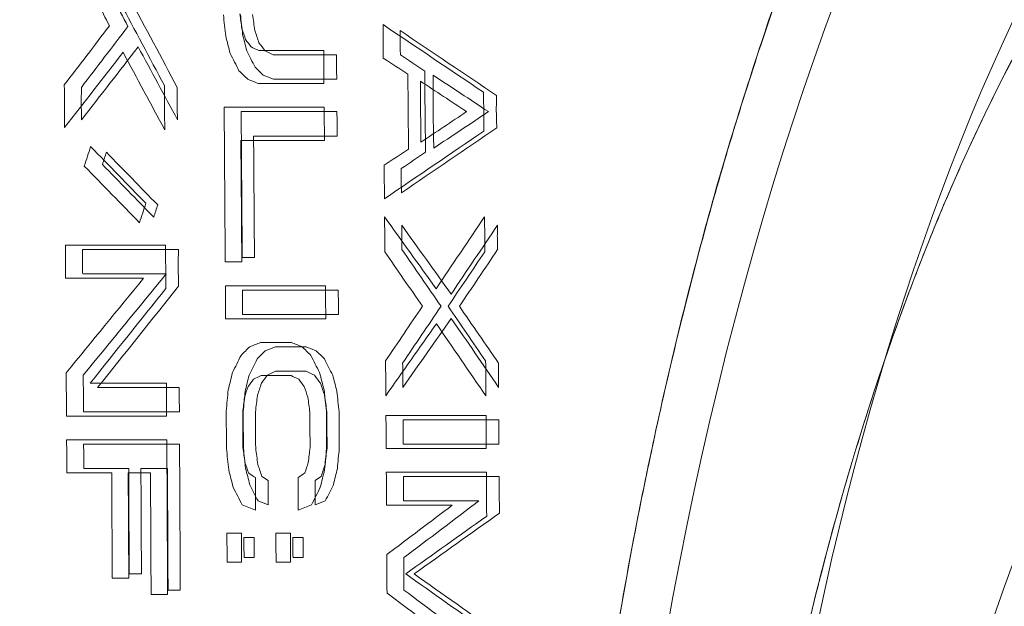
# Model space of a CAD drawing. Header units: millimetres. Extents: x -10 to 594, y 0 to 420.
# Tile 401 of 656: x 203.805 to 204.19, y 281.362 to 281.592. Entities that reach past the tile are written whole.
import ezdxf

# ---------------------------------------------------------------- set-up
doc = ezdxf.new("R2010")
doc.units = ezdxf.units.MM
doc.layers.add('1', color=7, linetype='Continuous', true_color=0xffffff)

msp = doc.modelspace()

# ---------------------------------------------------------------- linework, layer by layer
at = {"layer": '1', "color": 155, "linetype": 'Continuous', "lineweight": 18}
for centre, major_axis, start_param, end_param in [((204.44604, 281.01625), (0, 0.91829), 0, 3.141593), ((204.44604, 281.01625), (0, 0.8001), 0, 3.141593), ((204.41632, 281.01625), (0, -0.53562), 3.141593, 6.283185)]:
    msp.add_ellipse(centre, major_axis=major_axis, ratio=0.45399, start_param=start_param, end_param=end_param, dxfattribs=at)
at = {"layer": '1', "color": 155, "linetype": 'Continuous', "lineweight": 13}
msp.add_ellipse((204.39399, 281.01625), major_axis=(0, -0.57142), ratio=0.45399, start_param=3.141593, end_param=6.283185, dxfattribs=at)
at = {"layer": '1', "color": 155, "linetype": 'Continuous', "lineweight": 18}
for points, degree, knots in [([(203.87674, 278.47357), (203.79781, 278.47341), (203.64099, 278.50646), (203.34149, 278.70034), (203.01215, 279.17146), (202.74375, 280.01789), (202.64785, 281.01625), (202.74375, 282.01461), (203.01215, 282.86104), (203.34149, 283.33215), (203.64099, 283.52603), (203.79781, 283.55909), (203.87674, 283.55892)], 3, [0, 0, 0, 0, 0.0625, 0.125, 0.25, 0.375, 0.5, 0.625, 0.75, 0.875, 0.9375, 1, 1, 1, 1]), ([(203.87674, 283.55892), (203.79781, 283.55909), (203.64099, 283.52603), (203.34149, 283.33215), (203.01215, 282.86104), (202.74375, 282.01461), (202.64785, 281.01625), (202.74375, 280.01789), (203.01215, 279.17146), (203.34149, 278.70034), (203.64099, 278.50646), (203.79781, 278.47341), (203.87674, 278.47357)], 3, [0, 0, 0, 0, 0.0625, 0.125, 0.25, 0.375, 0.5, 0.625, 0.75, 0.875, 0.9375, 1, 1, 1, 1]), ([(203.89065, 278.4889), (203.81225, 278.48873), (203.6565, 278.52159), (203.35905, 278.7143), (203.032, 279.18258), (202.76552, 280.0239), (202.67033, 281.01625), (202.76552, 282.00859), (203.032, 282.84992), (203.35905, 283.31819), (203.6565, 283.51091), (203.81225, 283.54376), (203.89065, 283.54359)], 3, [0, 0, 0, 0, 0.0625, 0.125, 0.25, 0.375, 0.5, 0.625, 0.75, 0.875, 0.9375, 1, 1, 1, 1]), ([(203.89065, 283.54359), (203.81225, 283.54376), (203.6565, 283.51091), (203.35905, 283.31819), (203.032, 282.84992), (202.76552, 282.00859), (202.67033, 281.01625), (202.76552, 280.0239), (203.032, 279.18258), (203.35905, 278.7143), (203.6565, 278.52159), (203.81225, 278.48873), (203.89065, 278.4889)], 3, [0, 0, 0, 0, 0.0625, 0.125, 0.25, 0.375, 0.5, 0.625, 0.75, 0.875, 0.9375, 1, 1, 1, 1]), ([(203.9277, 283.34978), (203.85515, 283.34994), (203.71099, 283.3196), (203.43567, 283.14166), (203.13328, 282.7093), (202.88785, 281.93249), (202.80052, 281.01625), (202.88785, 280.1), (203.13328, 279.32319), (203.43567, 278.89083), (203.71099, 278.71289), (203.85515, 278.68255), (203.9277, 278.68271)], 3, [0, 0, 0, 0, 0.0625, 0.125, 0.25, 0.375, 0.5, 0.625, 0.75, 0.875, 0.9375, 1, 1, 1, 1]), ([(203.9277, 278.68271), (203.85515, 278.68255), (203.71099, 278.71289), (203.43567, 278.89083), (203.13328, 279.32319), (202.88785, 280.1), (202.80052, 281.01625), (202.88785, 281.93249), (203.13328, 282.7093), (203.43567, 283.14166), (203.71099, 283.3196), (203.85515, 283.34994), (203.9277, 283.34978)], 3, [0, 0, 0, 0, 0.0625, 0.125, 0.25, 0.375, 0.5, 0.625, 0.75, 0.875, 0.9375, 1, 1, 1, 1]), ([(204.40352, 278.79375), (204.33394, 278.7936), (204.19588, 278.82249), (203.93276, 278.99196), (203.64432, 279.40375), (203.41025, 280.1436), (203.32698, 281.01625), (203.41025, 281.88889), (203.64432, 282.62874), (203.93276, 283.04053), (204.19588, 283.21), (204.33394, 283.23889), (204.40352, 283.23875)], 3, [0, 0, 0, 0, 0.0625, 0.125, 0.25, 0.375, 0.5, 0.625, 0.75, 0.875, 0.9375, 1, 1, 1, 1]), ([(204.40352, 283.23875), (204.40271, 283.23875), (204.40107, 283.23875), (204.39862, 283.23873), (204.39617, 283.23871), (204.39372, 283.23867), (204.39127, 283.23862), (204.38882, 283.23856), (204.38637, 283.23849), (204.38392, 283.23841), (204.38148, 283.23831), (204.37903, 283.2382), (204.37658, 283.23808), (204.37414, 283.23795), (204.37169, 283.23781), (204.36925, 283.23765), (204.36681, 283.23748), (204.36437, 283.2373), (204.36193, 283.23711), (204.35949, 283.23691), (204.35705, 283.23669), (204.35461, 283.23646), (204.35217, 283.23622), (204.34973, 283.23597), (204.34729, 283.23571), (204.34486, 283.23543), (204.34242, 283.23515), (204.33999, 283.23485), (204.33755, 283.23453), (204.33512, 283.23421), (204.33269, 283.23388), (204.33026, 283.23353), (204.32782, 283.23317), (204.32539, 283.2328), (204.32296, 283.23242), (204.32053, 283.23202), (204.31811, 283.23161), (204.31568, 283.2312), (204.31325, 283.23076), (204.31082, 283.23032), (204.3084, 283.22987), (204.30597, 283.2294), (204.30355, 283.22892), (204.30113, 283.22843), (204.2987, 283.22793), (204.29628, 283.22741), (204.29386, 283.22689), (204.29144, 283.22635), (204.28902, 283.2258), (204.2866, 283.22524), (204.28418, 283.22466), (204.28176, 283.22408), (204.27934, 283.22348), (204.27692, 283.22287), (204.27451, 283.22225), (204.27209, 283.22161), (204.26968, 283.22097), (204.26726, 283.22031), (204.26485, 283.21964), (204.26243, 283.21896), (204.26002, 283.21827), (204.25761, 283.21756), (204.2552, 283.21684), (204.25279, 283.21611), (204.25038, 283.21537), (204.24797, 283.21462), (204.24556, 283.21385), (204.24315, 283.21308), (204.24074, 283.21229), (204.23834, 283.21149), (204.23593, 283.21067), (204.23352, 283.20985), (204.23112, 283.20901), (204.22871, 283.20816), (204.22631, 283.2073), (204.22391, 283.20643), (204.2215, 283.20555), (204.2191, 283.20465), (204.2167, 283.20374), (204.2143, 283.20282), (204.2119, 283.20189), (204.2095, 283.20094), (204.2071, 283.19999), (204.2047, 283.19902), (204.2023, 283.19804), (204.1999, 283.19705), (204.18479, 283.19072), (204.15713, 283.17787), (204.1173, 283.15582), (204.07802, 283.13051), (204.03929, 283.10193), (203.99797, 283.06746), (203.95432, 283.02621), (203.90866, 282.97716), (203.86414, 282.9233), (203.82084, 282.86476), (203.77892, 282.80184), (203.73854, 282.73473), (203.69979, 282.66355), (203.6627, 282.5884), (203.62734, 282.50947), (203.59381, 282.42691), (203.56215, 282.34083), (203.52913, 282.2415), (203.49572, 282.1281), (203.46318, 281.99979), (203.43707, 281.87842), (203.41636, 281.76547), (203.40009, 281.66198), (203.38623, 281.55674), (203.37481, 281.44998), (203.36586, 281.34218), (203.35944, 281.23381), (203.35559, 281.12513), (203.35431, 281.01625), (203.35559, 280.90737), (203.35944, 280.79869), (203.36586, 280.69032), (203.37481, 280.58252), (203.38623, 280.47576), (203.40009, 280.37052), (203.41635, 280.26703), (203.435, 280.16536), (203.45597, 280.06574), (203.47923, 279.96839), (203.50473, 279.87344), (203.53242, 279.78108), (203.56215, 279.69166), (203.5938, 279.60559), (203.62734, 279.52303), (203.66269, 279.44409), (203.69978, 279.36894), (203.73854, 279.29777), (203.77891, 279.23066), (203.82084, 279.16773), (203.86414, 279.1092), (203.90865, 279.05534), (203.95432, 279.00629), (204.00109, 278.96208), (204.04887, 278.92281), (204.09755, 278.8886), (204.14711, 278.8595), (204.18209, 278.84287), (204.20193, 278.8346), (204.20637, 278.83279), (204.2108, 278.83103), (204.21523, 278.8293), (204.21967, 278.82762), (204.22411, 278.82598), (204.22855, 278.82438), (204.233, 278.82282), (204.23744, 278.8213), (204.24189, 278.81982), (204.24634, 278.81838), (204.25079, 278.81698), (204.25525, 278.81563), (204.2597, 278.81431), (204.26416, 278.81304), (204.26862, 278.8118), (204.27309, 278.81061), (204.27755, 278.80946), (204.28202, 278.80834), (204.28649, 278.80727), (204.29096, 278.80624), (204.29543, 278.80525), (204.29991, 278.8043), (204.30439, 278.8034), (204.30887, 278.80253), (204.31335, 278.8017), (204.31784, 278.80092), (204.32233, 278.80017), (204.32682, 278.79947), (204.33131, 278.79881), (204.33581, 278.79818), (204.3403, 278.7976), (204.3448, 278.79706), (204.34931, 278.79656), (204.35381, 278.7961), (204.35832, 278.79568), (204.36283, 278.7953), (204.36734, 278.79497), (204.37185, 278.79467), (204.37637, 278.79442), (204.38089, 278.7942), (204.38541, 278.79403), (204.38994, 278.79389), (204.39446, 278.7938), (204.39899, 278.79375), (204.40201, 278.79375), (204.40352, 278.79375)], 3, [0, 0, 0, 0, 0.000746, 0.001492, 0.002237, 0.002983, 0.003728, 0.004473, 0.005218, 0.005962, 0.006707, 0.007451, 0.008195, 0.008939, 0.009683, 0.010427, 0.01117, 0.011913, 0.012657, 0.0134, 0.014143, 0.014885, 0.015628, 0.016371, 0.017113, 0.017855, 0.018598, 0.01934, 0.020082, 0.020824, 0.021566, 0.022307, 0.023049, 0.023791, 0.024532, 0.025274, 0.026015, 0.026757, 0.027498, 0.028239, 0.02898, 0.029722, 0.030463, 0.031204, 0.031945, 0.032686, 0.033427, 0.034168, 0.034909, 0.03565, 0.036391, 0.037132, 0.037874, 0.038615, 0.039356, 0.040097, 0.040838, 0.041579, 0.04232, 0.043062, 0.043803, 0.044545, 0.045286, 0.046027, 0.046769, 0.047511, 0.048252, 0.048994, 0.049736, 0.050478, 0.05122, 0.051962, 0.052705, 0.053447, 0.054189, 0.054932, 0.055675, 0.056418, 0.057161, 0.057904, 0.058647, 0.05939, 0.060134, 0.060878, 0.061621, 0.062365, 0.06311, 0.075698, 0.088229, 0.100725, 0.113207, 0.125697, 0.14129, 0.156857, 0.172441, 0.188081, 0.20372, 0.219302, 0.234867, 0.250452, 0.266047, 0.281627, 0.297231, 0.312895, 0.333766, 0.354549, 0.375329, 0.390906, 0.406468, 0.422052, 0.437697, 0.453344, 0.468917, 0.484456, 0.499999, 0.515541, 0.531079, 0.546652, 0.5623, 0.577944, 0.593528, 0.60909, 0.624668, 0.640257, 0.655835, 0.67144, 0.687107, 0.70277, 0.718373, 0.733954, 0.74955, 0.765134, 0.780698, 0.796281, 0.811921, 0.82756, 0.843143, 0.858711, 0.874306, 0.889914, 0.905519, 0.921164, 0.93689, 0.938265, 0.93964, 0.941013, 0.942387, 0.94376, 0.945132, 0.946504, 0.947876, 0.949247, 0.950618, 0.951989, 0.953359, 0.954729, 0.956099, 0.957469, 0.958839, 0.960208, 0.961578, 0.962947, 0.964317, 0.965686, 0.967055, 0.968425, 0.969794, 0.971164, 0.972534, 0.973903, 0.975274, 0.976644, 0.978014, 0.979385, 0.980756, 0.982128, 0.9835, 0.984872, 0.986244, 0.987618, 0.988991, 0.990365, 0.99174, 0.993115, 0.994491, 0.995867, 0.997244, 0.998622, 1, 1, 1, 1]), ([(204.81461, 281.52539), (204.81239, 281.53322), (204.81011, 281.54097), (204.79987, 281.57473), (204.79138, 281.59995), (204.77331, 281.64843), (204.76374, 281.67169), (204.74361, 281.71604), (204.73304, 281.73713), (204.71103, 281.77692), (204.69958, 281.79562), (204.67591, 281.83047), (204.66368, 281.84661), (204.63857, 281.87618), (204.62568, 281.8896), (204.59938, 281.9136), (204.58595, 281.92418), (204.55871, 281.94239), (204.54488, 281.95002), (204.51695, 281.96225), (204.50285, 281.96686), (204.47451, 281.97301), (204.46028, 281.97455), (204.4318, 281.97455), (204.41756, 281.97301), (204.38923, 281.96686), (204.37513, 281.96225), (204.3472, 281.95002), (204.33337, 281.94239), (204.30612, 281.92418), (204.2927, 281.9136), (204.26639, 281.8896), (204.25351, 281.87618), (204.2284, 281.84661), (204.21617, 281.83047), (204.19249, 281.79562), (204.18104, 281.77692), (204.15903, 281.73713), (204.14847, 281.71604), (204.12834, 281.67169), (204.11876, 281.64843), (204.1007, 281.59995), (204.09221, 281.57473), (204.07639, 281.52258), (204.06906, 281.49564), (204.05564, 281.44033), (204.04954, 281.41195), (204.03865, 281.354), (204.03384, 281.32444), (204.02558, 281.26442), (204.02211, 281.23396), (204.01656, 281.17244), (204.01447, 281.14139), (204.01168, 281.07897), (204.01098, 281.04761), (204.01098, 281.01625)], 3, [0, 0, 0, 0, 0.0112, 0.0112, 0.049231, 0.049231, 0.087262, 0.087262, 0.125292, 0.125292, 0.163323, 0.163323, 0.201354, 0.201354, 0.239385, 0.239385, 0.277415, 0.277415, 0.315446, 0.315446, 0.353477, 0.353477, 0.391508, 0.391508, 0.429538, 0.429538, 0.467569, 0.467569, 0.5056, 0.5056, 0.543631, 0.543631, 0.581662, 0.581662, 0.619692, 0.619692, 0.657723, 0.657723, 0.695754, 0.695754, 0.733785, 0.733785, 0.771815, 0.771815, 0.809846, 0.809846, 0.847877, 0.847877, 0.885908, 0.885908, 0.923938, 0.923938, 0.961969, 0.961969, 1, 1, 1, 1]), ([(204.44382, 280.25425), (204.44332, 280.25424), (204.4423, 280.25422), (204.44078, 280.25421), (204.43927, 280.25421), (204.43775, 280.25422), (204.43623, 280.25425), (204.43472, 280.2543), (204.4332, 280.25435), (204.43169, 280.25442), (204.43018, 280.2545), (204.42867, 280.25459), (204.42716, 280.2547), (204.42565, 280.25482), (204.42414, 280.25496), (204.42263, 280.25511), (204.42112, 280.25527), (204.41962, 280.25544), (204.41811, 280.25563), (204.41661, 280.25583), (204.4151, 280.25604), (204.4136, 280.25627), (204.4121, 280.25651), (204.4106, 280.25676), (204.4091, 280.25703), (204.4076, 280.25731), (204.4061, 280.2576), (204.40461, 280.25791), (204.40311, 280.25823), (204.40161, 280.25856), (204.40012, 280.25891), (204.39862, 280.25927), (204.39713, 280.25964), (204.39564, 280.26002), (204.39415, 280.26042), (204.39266, 280.26084), (204.39117, 280.26126), (204.38968, 280.2617), (204.38819, 280.26215), (204.38671, 280.26262), (204.38522, 280.2631), (204.38374, 280.26359), (204.38225, 280.26409), (204.38077, 280.26461), (204.37929, 280.26514), (204.3778, 280.26569), (204.37632, 280.26624), (204.37484, 280.26682), (204.37337, 280.2674), (204.37189, 280.268), (204.37041, 280.26861), (204.36893, 280.26923), (204.36746, 280.26987), (204.36598, 280.27052), (204.36451, 280.27118), (204.36304, 280.27186), (204.36157, 280.27255), (204.36009, 280.27326), (204.35862, 280.27397), (204.35715, 280.2747), (204.35569, 280.27545), (204.35422, 280.2762), (204.35275, 280.27697), (204.35129, 280.27775), (204.34982, 280.27855), (204.34836, 280.27936), (204.34689, 280.28018), (204.34543, 280.28102), (204.34397, 280.28187), (204.34251, 280.28273), (204.34105, 280.2836), (204.33959, 280.28449), (204.33813, 280.2854), (204.33667, 280.28631), (204.33521, 280.28724), (204.33376, 280.28818), (204.3323, 280.28914), (204.33085, 280.2901), (204.3294, 280.29109), (204.32794, 280.29208), (204.32649, 280.29309), (204.32504, 280.29411), (204.32359, 280.29514), (204.32214, 280.29619), (204.32069, 280.29725), (204.31925, 280.29833), (204.3178, 280.29941), (204.31635, 280.30051), (204.31491, 280.30163), (204.31346, 280.30276), (204.31202, 280.3039), (204.31058, 280.30505), (204.30914, 280.30622), (204.3077, 280.3074), (204.30626, 280.30859), (204.30482, 280.3098), (204.30338, 280.31101), (204.29597, 280.31736), (204.28283, 280.32957), (204.26438, 280.34928), (204.24663, 280.37096), (204.22956, 280.39459), (204.21318, 280.42018), (204.19747, 280.44772), (204.18532, 280.47159), (204.17632, 280.49072), (204.17021, 280.50439), (204.16426, 280.51837), (204.15849, 280.53265), (204.15288, 280.54724), (204.14743, 280.56214), (204.14216, 280.57735), (204.13423, 280.60141), (204.1242, 280.63498), (204.11291, 280.67899), (204.10305, 280.7244), (204.09463, 280.77105), (204.0877, 280.81882), (204.08227, 280.86749), (204.07836, 280.91679), (204.07601, 280.96644), (204.07523, 281.01624), (204.07601, 281.06604), (204.07836, 281.1157), (204.08227, 281.165), (204.0877, 281.21367), (204.09463, 281.26143), (204.10305, 281.30808), (204.11291, 281.35349), (204.1242, 281.3975), (204.13582, 281.4364), (204.14733, 281.47046), (204.1584, 281.49998), (204.17013, 281.52827), (204.18061, 281.55112), (204.1895, 281.56909), (204.19657, 281.58266), (204.20378, 281.5958), (204.21114, 281.60851), (204.21865, 281.6208), (204.2263, 281.63267), (204.23411, 281.64411), (204.24207, 281.65512), (204.25017, 281.66571), (204.25842, 281.67588), (204.26683, 281.68562), (204.27538, 281.69494), (204.28409, 281.70383), (204.29294, 281.7123), (204.29979, 281.71841), (204.30454, 281.72247), (204.30715, 281.72465), (204.30976, 281.72679), (204.31237, 281.72888), (204.31499, 281.73093), (204.31761, 281.73294), (204.32023, 281.7349), (204.32285, 281.73682), (204.32548, 281.7387), (204.3281, 281.74053), (204.33074, 281.74232), (204.33337, 281.74406), (204.33601, 281.74577), (204.33865, 281.74742), (204.34129, 281.74904), (204.34394, 281.75061), (204.34658, 281.75214), (204.34924, 281.75363), (204.35189, 281.75507), (204.35455, 281.75647), (204.35721, 281.75782), (204.35987, 281.75913), (204.36253, 281.7604), (204.3652, 281.76163), (204.36787, 281.76281), (204.37055, 281.76395), (204.37322, 281.76504), (204.3759, 281.76609), (204.37858, 281.7671), (204.38127, 281.76806), (204.38396, 281.76898), (204.38665, 281.76986), (204.38934, 281.77069), (204.39204, 281.77149), (204.39474, 281.77223), (204.39744, 281.77294), (204.40014, 281.7736), (204.40285, 281.77421), (204.40556, 281.77479), (204.40828, 281.77532), (204.41099, 281.7758), (204.41371, 281.77625), (204.41644, 281.77665), (204.41916, 281.777), (204.42189, 281.77731), (204.42462, 281.77758), (204.42736, 281.77781), (204.43009, 281.77799), (204.43283, 281.77813), (204.43558, 281.77823), (204.43832, 281.77828), (204.44107, 281.77829), (204.44291, 281.77826), (204.44382, 281.77825)], 3, [0, 0, 0, 0, 0.001328, 0.002656, 0.003983, 0.005309, 0.006634, 0.007958, 0.009282, 0.010606, 0.011928, 0.01325, 0.014572, 0.015893, 0.017213, 0.018533, 0.019852, 0.021171, 0.022489, 0.023807, 0.025125, 0.026442, 0.027759, 0.029075, 0.030392, 0.031707, 0.033023, 0.034339, 0.035654, 0.036969, 0.038284, 0.039598, 0.040913, 0.042228, 0.043542, 0.044856, 0.046171, 0.047485, 0.048799, 0.050114, 0.051428, 0.052743, 0.054058, 0.055373, 0.056688, 0.058003, 0.059318, 0.060634, 0.06195, 0.063266, 0.064582, 0.065899, 0.067216, 0.068534, 0.069852, 0.07117, 0.072489, 0.073808, 0.075128, 0.076449, 0.077769, 0.079091, 0.080413, 0.081735, 0.083059, 0.084383, 0.085707, 0.087032, 0.088358, 0.089685, 0.091013, 0.092341, 0.09367, 0.095, 0.096331, 0.097663, 0.098995, 0.100329, 0.101664, 0.102999, 0.104336, 0.105673, 0.107012, 0.108351, 0.109692, 0.111034, 0.112377, 0.113721, 0.115067, 0.116413, 0.117761, 0.11911, 0.12046, 0.121812, 0.123165, 0.124519, 0.125874, 0.127231, 0.145481, 0.163527, 0.181426, 0.199233, 0.217005, 0.234802, 0.252679, 0.260456, 0.26822, 0.275978, 0.283735, 0.291494, 0.299261, 0.307041, 0.314839, 0.335543, 0.356141, 0.376725, 0.397276, 0.417808, 0.438413, 0.459005, 0.479502, 0.499996, 0.520486, 0.540983, 0.56158, 0.58218, 0.602712, 0.623268, 0.643848, 0.664445, 0.685153, 0.700726, 0.71625, 0.731765, 0.747308, 0.755664, 0.763996, 0.77231, 0.780611, 0.788906, 0.7972, 0.805499, 0.813809, 0.822135, 0.830485, 0.838862, 0.847274, 0.855725, 0.864221, 0.872769, 0.875225, 0.877678, 0.880126, 0.882569, 0.885009, 0.887445, 0.889877, 0.892305, 0.894729, 0.897151, 0.899569, 0.901984, 0.904396, 0.906805, 0.909211, 0.911615, 0.914016, 0.916415, 0.918811, 0.921206, 0.923599, 0.92599, 0.928379, 0.930767, 0.933154, 0.935539, 0.937924, 0.940307, 0.94269, 0.945072, 0.947453, 0.949834, 0.952215, 0.954596, 0.956977, 0.959358, 0.961739, 0.964121, 0.966503, 0.968887, 0.971271, 0.973656, 0.976042, 0.97843, 0.980819, 0.983209, 0.985602, 0.987996, 0.990392, 0.992791, 0.995191, 0.997594, 1, 1, 1, 1]), ([(204.01098, 281.01625), (204.01098, 281.20685), (204.0772, 281.55905), (204.15821, 281.7375), (204.17999, 281.77465)], 2, [0, 0, 0, 0.430339, 0.860678, 1, 1, 1]), ([(203.95379, 281.58775), (203.95379, 281.58764), (203.95379, 281.5874), (203.95379, 281.58701), (203.95378, 281.58653), (203.95377, 281.58597), (203.95375, 281.58529), (203.95373, 281.58453), (203.95372, 281.58373), (203.95372, 281.58285), (203.95374, 281.58181), (203.95378, 281.58075), (203.95382, 281.57986), (203.95385, 281.5792), (203.95386, 281.57867), (203.95387, 281.57836), (203.95387, 281.57822)], 3, [0, 0, 0, 0, 0.032897, 0.074368, 0.124429, 0.183085, 0.250344, 0.339691, 0.423008, 0.500346, 0.618114, 0.750175, 0.832648, 0.901767, 0.957544, 1, 1, 1, 1]), ([(203.92887, 281.57822), (203.92182, 281.57822), (203.91358, 281.57822), (203.90534, 281.57822), (203.90414, 281.57822)], 3, [0, 0, 0, 0, 0.854839, 1, 1, 1, 1]), ([(203.90422, 281.5687), (203.90542, 281.5687), (203.91366, 281.5687), (203.9219, 281.5687), (203.92894, 281.5687)], 3, [0, 0, 0, 0, 0.145161, 1, 1, 1, 1]), ([(203.96349, 281.57187), (203.96349, 281.57153), (203.9635, 281.57074), (203.9635, 281.56943), (203.9635, 281.56784), (203.9635, 281.56598), (203.9635, 281.5637), (203.96349, 281.56116), (203.9635, 281.55852), (203.96352, 281.55557), (203.96356, 281.5521), (203.96363, 281.54786), (203.9637, 281.54381), (203.96373, 281.54116), (203.96375, 281.54012)], 3, [0, 0, 0, 0, 0.032639, 0.073965, 0.12398, 0.182684, 0.250078, 0.338999, 0.422337, 0.500095, 0.617427, 0.750066, 0.901447, 1, 1, 1, 1]), ([(203.96692, 281.54171), (203.96692, 281.54202), (203.96691, 281.54273), (203.9669, 281.54392), (203.96687, 281.54535), (203.96684, 281.54702), (203.9668, 281.54907), (203.96676, 281.55136), (203.96672, 281.55374), (203.9667, 281.55639), (203.96668, 281.5595), (203.96669, 281.56267), (203.9667, 281.56537), (203.9667, 281.56736), (203.9667, 281.56895), (203.9667, 281.56988), (203.96669, 281.57028)], 3, [0, 0, 0, 0, 0.033063, 0.074586, 0.12457, 0.183016, 0.249925, 0.339955, 0.423275, 0.499889, 0.618521, 0.749907, 0.832775, 0.902079, 0.95782, 1, 1, 1, 1]), ([(203.82903, 281.56552), (203.82903, 281.56538), (203.82903, 281.56507), (203.82902, 281.56454), (203.82902, 281.5639), (203.829, 281.56316), (203.82899, 281.56234), (203.82897, 281.5615), (203.82896, 281.56068), (203.82896, 281.55991), (203.82896, 281.55891), (203.82898, 281.55761), (203.82902, 281.5562), (203.82907, 281.555), (203.82909, 281.55413), (203.82911, 281.55342), (203.82912, 281.553), (203.82912, 281.55282)], 3, [0, 0, 0, 0, 0.032814, 0.074237, 0.124278, 0.182941, 0.250229, 0.317691, 0.381837, 0.44268, 0.500235, 0.61788, 0.750126, 0.832553, 0.901669, 0.95748, 1, 1, 1, 1]), ([(203.86662, 281.55282), (203.86662, 281.55293), (203.86662, 281.55319), (203.86661, 281.5536), (203.8666, 281.55409), (203.86658, 281.55466), (203.86656, 281.5553), (203.86653, 281.55604), (203.8665, 281.55684), (203.86648, 281.55765), (203.86646, 281.55842), (203.86645, 281.55942), (203.86645, 281.56072), (203.86648, 281.56213), (203.86651, 281.56334), (203.86652, 281.56422), (203.86653, 281.56493), (203.86653, 281.56534), (203.86653, 281.56552)], 3, [0, 0, 0, 0, 0.026882, 0.059662, 0.098347, 0.14294, 0.193445, 0.249862, 0.317744, 0.382008, 0.44267, 0.499744, 0.618043, 0.749741, 0.832526, 0.901824, 0.957643, 1, 1, 1, 1]), ([(203.99157, 281.54965), (203.99157, 281.54979), (203.99157, 281.5501), (203.99156, 281.55063), (203.99154, 281.55126), (203.99152, 281.552), (203.99148, 281.55291), (203.99145, 281.55393), (203.99143, 281.55498), (203.99141, 281.55616), (203.99141, 281.55755), (203.99143, 281.55896), (203.99145, 281.56016), (203.99146, 281.56104), (203.99147, 281.56175), (203.99147, 281.56217), (203.99147, 281.56235)], 3, [0, 0, 0, 0, 0.032942, 0.074392, 0.124357, 0.182842, 0.24985, 0.339523, 0.422809, 0.49974, 0.618012, 0.749751, 0.832516, 0.901807, 0.95763, 1, 1, 1, 1]), ([(203.92904, 281.556), (203.922, 281.556), (203.9095, 281.556), (203.89701, 281.556), (203.89156, 281.556)], 3, [0, 0, 0, 0, 0.56383, 1, 1, 1, 1]), ([(203.89642, 281.54647), (203.90027, 281.54647), (203.91117, 281.54647), (203.92207, 281.54647), (203.92912, 281.54647)], 3, [0, 0, 0, 0, 0.353659, 1, 1, 1, 1]), ([(203.95423, 281.53377), (203.95423, 281.53367), (203.95423, 281.53343), (203.95422, 281.53303), (203.95422, 281.53256), (203.9542, 281.532), (203.95419, 281.53132), (203.95417, 281.53055), (203.95416, 281.52976), (203.95416, 281.52887), (203.95418, 281.52783), (203.95423, 281.52656), (203.95428, 281.52535), (203.95429, 281.52456), (203.9543, 281.52425)], 3, [0, 0, 0, 0, 0.032861, 0.074311, 0.124361, 0.183018, 0.250285, 0.339578, 0.422899, 0.50029, 0.618014, 0.750152, 0.901731, 1, 1, 1, 1]), ([(203.99194, 281.50202), (203.99194, 281.50213), (203.99194, 281.50236), (203.99193, 281.50276), (203.99191, 281.50323), (203.99189, 281.50379), (203.99187, 281.50447), (203.99184, 281.50523), (203.99182, 281.50602), (203.99181, 281.50691), (203.99181, 281.50795), (203.99183, 281.50923), (203.99187, 281.51044), (203.99187, 281.51123), (203.99187, 281.51155)], 3, [0, 0, 0, 0, 0.032945, 0.074393, 0.124357, 0.182844, 0.249856, 0.339497, 0.422772, 0.499722, 0.617956, 0.749718, 0.901777, 1, 1, 1, 1]), ([(203.82946, 281.50202), (203.82946, 281.50192), (203.82946, 281.50168), (203.82945, 281.50129), (203.82945, 281.50081), (203.82943, 281.50025), (203.82942, 281.49957), (203.8294, 281.49881), (203.82939, 281.49801), (203.82939, 281.49713), (203.82941, 281.49609), (203.82945, 281.49481), (203.8295, 281.4936), (203.82951, 281.49281), (203.82952, 281.4925)], 3, [0, 0, 0, 0, 0.03283, 0.07426, 0.124303, 0.182965, 0.25025, 0.339475, 0.422792, 0.500241, 0.617897, 0.750117, 0.901673, 1, 1, 1, 1]), ([(203.86698, 281.50202), (203.85993, 281.50202), (203.84742, 281.50202), (203.83491, 281.50202), (203.82946, 281.50202)], 3, [0, 0, 0, 0, 0.56383, 1, 1, 1, 1]), ([(203.86707, 281.48773), (203.86707, 281.48789), (203.86706, 281.48825), (203.86705, 281.48884), (203.86704, 281.48955), (203.86701, 281.49039), (203.86698, 281.49141), (203.86695, 281.49255), (203.86693, 281.49374), (203.86691, 281.49507), (203.86692, 281.49663), (203.86694, 281.49821), (203.86696, 281.49956), (203.86697, 281.50055), (203.86698, 281.50135), (203.86698, 281.50182), (203.86698, 281.50202)], 3, [0, 0, 0, 0, 0.033017, 0.07451, 0.124487, 0.18295, 0.249901, 0.339761, 0.423064, 0.499828, 0.618283, 0.749833, 0.832653, 0.90195, 0.957729, 1, 1, 1, 1]), ([(203.82952, 281.4925), (203.83497, 281.4925), (203.84588, 281.4925), (203.85679, 281.4925), (203.86225, 281.4925)], 3, [0, 0, 0, 0, 0.5, 1, 1, 1, 1]), ([(203.92956, 281.48615), (203.92251, 281.48615), (203.91001, 281.48615), (203.89751, 281.48615), (203.89206, 281.48615)], 3, [0, 0, 0, 0, 0.56383, 1, 1, 1, 1]), ([(203.89212, 281.47662), (203.89757, 281.47662), (203.91007, 281.47662), (203.92258, 281.47662), (203.92962, 281.47662)], 3, [0, 0, 0, 0, 0.43617, 1, 1, 1, 1]), ([(203.91694, 281.46392), (203.91415, 281.46392), (203.91016, 281.46392), (203.90617, 281.46392), (203.90497, 281.46392)], 3, [0, 0, 0, 0, 0.7, 1, 1, 1, 1]), ([(203.90503, 281.4544), (203.90623, 281.4544), (203.91022, 281.4544), (203.91421, 281.4544), (203.917, 281.4544)], 3, [0, 0, 0, 0, 0.3, 1, 1, 1, 1]), ([(203.86731, 281.44805), (203.86026, 281.44805), (203.84961, 281.44805), (203.83896, 281.44805), (203.83537, 281.44805)], 3, [0, 0, 0, 0, 0.6625, 1, 1, 1, 1]), ([(203.82983, 281.43852), (203.83529, 281.43852), (203.8478, 281.43852), (203.86031, 281.43852), (203.86737, 281.43852)], 3, [0, 0, 0, 0, 0.43617, 1, 1, 1, 1]), ([(203.86744, 281.42582), (203.86038, 281.42582), (203.84787, 281.42582), (203.83536, 281.42582), (203.8299, 281.42582)], 3, [0, 0, 0, 0, 0.56383, 1, 1, 1, 1]), ([(203.82995, 281.4163), (203.83541, 281.4163), (203.84127, 281.4163), (203.84713, 281.4163), (203.84752, 281.4163)], 3, [0, 0, 0, 0, 0.931818, 1, 1, 1, 1]), ([(203.95509, 281.4036), (203.96135, 281.4036), (203.97119, 281.4036), (203.98103, 281.4036), (203.98462, 281.4036)], 3, [0, 0, 0, 0, 0.635135, 1, 1, 1, 1])]:
    msp.add_open_spline(points, degree=degree, knots=knots, dxfattribs=at)
for points in [[(204.44382, 281.77825), (204.39483, 281.77925), (204.29818, 281.7381), (204.17577, 281.56921), (204.09448, 281.31541), (204.06599, 281.01625), (204.09448, 280.71708), (204.17577, 280.46328), (204.29818, 280.29439), (204.39483, 280.25324), (204.44382, 280.25425)], [(203.84153, 281.60045), (203.84342, 281.59674), (203.84531, 281.59304), (203.8472, 281.58933)], [(203.86653, 281.56552), (203.86033, 281.57716), (203.85412, 281.5888), (203.84792, 281.60045)], [(203.84, 281.58962), (203.83845, 281.59266), (203.8369, 281.5957), (203.83534, 281.59874)], [(203.84418, 281.59874), (203.84996, 281.58792), (203.85573, 281.57709), (203.8615, 281.56626)], [(203.8855, 281.58559), (203.8852, 281.58837), (203.8849, 281.59115), (203.8846, 281.59392)], [(203.89105, 281.59431), (203.89131, 281.59236), (203.89157, 281.59041), (203.89183, 281.58846)], [(203.89126, 281.5941), (203.89154, 281.59145), (203.89183, 281.5888), (203.89212, 281.58616)], [(203.89689, 281.58775), (203.89661, 281.58986), (203.89632, 281.59198), (203.89604, 281.5941)], [(203.82233, 281.56645), (203.82822, 281.57417), (203.83411, 281.58189), (203.84, 281.58962)], [(203.8472, 281.58933), (203.84115, 281.5814), (203.83509, 281.57346), (203.82903, 281.56552)], [(203.89183, 281.58846), (203.89232, 281.58704), (203.8928, 281.58563), (203.89329, 281.58422)], [(203.89852, 281.58298), (203.89798, 281.58457), (203.89744, 281.58616), (203.89689, 281.58775)], [(203.94707, 281.59011), (203.96019, 281.58126), (203.97331, 281.57242), (203.98643, 281.56357)], [(203.94718, 281.57699), (203.94715, 281.58136), (203.94711, 281.58573), (203.94707, 281.59011)], [(203.99147, 281.56235), (203.97891, 281.57081), (203.96635, 281.57928), (203.95379, 281.58775)], [(203.88726, 281.57879), (203.88668, 281.58105), (203.88609, 281.58332), (203.8855, 281.58559)], [(203.89212, 281.58616), (203.89267, 281.58404), (203.89322, 281.58192), (203.89376, 281.57981)], [(203.89329, 281.58422), (203.894, 281.58328), (203.89472, 281.58234), (203.89544, 281.58139)], [(203.82912, 281.55282), (203.8365, 281.56235), (203.84388, 281.57187), (203.85125, 281.5814)], [(203.85125, 281.5814), (203.85638, 281.57187), (203.8615, 281.56235), (203.86662, 281.55282)], [(203.89376, 281.57981), (203.89484, 281.57769), (203.89592, 281.57557), (203.897, 281.57346)], [(203.89544, 281.58139), (203.89643, 281.5809), (203.89742, 281.58041), (203.89841, 281.57992)], [(203.89841, 281.57992), (203.90689, 281.57992), (203.91537, 281.57992), (203.92386, 281.57992)], [(203.90094, 281.57981), (203.90014, 281.58087), (203.89933, 281.58192), (203.89852, 281.58298)], [(203.90414, 281.57822), (203.90308, 281.57875), (203.90201, 281.57928), (203.90094, 281.57981)], [(203.92386, 281.57992), (203.92389, 281.57561), (203.92393, 281.5713), (203.92396, 281.56699)], [(203.84531, 281.57926), (203.8377, 281.56942), (203.83008, 281.55958), (203.82245, 281.54974)], [(203.86163, 281.54892), (203.85619, 281.55903), (203.85075, 281.56915), (203.84531, 281.57926)], [(203.8907, 281.57205), (203.88956, 281.5743), (203.88841, 281.57654), (203.88726, 281.57879)], [(203.92894, 281.5687), (203.92892, 281.57187), (203.92889, 281.57505), (203.92887, 281.57822)], [(203.9568, 281.57064), (203.9536, 281.57275), (203.95039, 281.57487), (203.94718, 281.57699)], [(203.95387, 281.57822), (203.95708, 281.5761), (203.96028, 281.57399), (203.96349, 281.57187)], [(203.89414, 281.56866), (203.89299, 281.56979), (203.89185, 281.57092), (203.8907, 281.57205)], [(203.897, 281.57346), (203.89808, 281.5724), (203.89915, 281.57134), (203.90022, 281.57028)], [(203.89833, 281.56699), (203.89693, 281.56755), (203.89553, 281.5681), (203.89414, 281.56866)], [(203.90022, 281.57028), (203.90155, 281.56975), (203.90289, 281.56922), (203.90422, 281.5687)], [(203.95704, 281.54136), (203.95696, 281.55112), (203.95688, 281.56088), (203.9568, 281.57064)], [(203.96669, 281.57028), (203.97391, 281.56552), (203.98112, 281.56076), (203.98833, 281.556)], [(203.82245, 281.54974), (203.82241, 281.55531), (203.82237, 281.56088), (203.82233, 281.56645)], [(203.8615, 281.56626), (203.86155, 281.56048), (203.86159, 281.5547), (203.86163, 281.54892)], [(203.92396, 281.56699), (203.91542, 281.56699), (203.90687, 281.56699), (203.89833, 281.56699)], [(203.96169, 281.56794), (203.96175, 281.55998), (203.96182, 281.55201), (203.96188, 281.54405)], [(203.97977, 281.556), (203.97374, 281.55998), (203.96772, 281.56396), (203.96169, 281.56794)], [(203.98643, 281.56357), (203.98647, 281.55852), (203.98651, 281.55347), (203.98656, 281.54842)], [(203.88488, 281.5577), (203.89794, 281.5577), (203.91099, 281.5577), (203.92404, 281.5577)], [(203.88533, 281.49714), (203.88519, 281.51733), (203.88504, 281.53751), (203.88488, 281.5577)], [(203.92404, 281.5577), (203.92407, 281.55339), (203.92411, 281.54908), (203.92414, 281.54477)], [(203.89156, 281.556), (203.8917, 281.53695), (203.89184, 281.5179), (203.89197, 281.49885)], [(203.92912, 281.54647), (203.92909, 281.54965), (203.92907, 281.55282), (203.92904, 281.556)], [(203.96188, 281.54405), (203.96785, 281.54803), (203.97381, 281.55201), (203.97977, 281.556)], [(203.98833, 281.556), (203.9812, 281.55123), (203.97406, 281.54647), (203.96692, 281.54171)], [(203.9543, 281.52425), (203.96673, 281.53271), (203.97915, 281.54118), (203.99157, 281.54965)], [(203.89676, 281.49885), (203.89665, 281.51472), (203.89653, 281.5306), (203.89642, 281.54647)], [(203.98656, 281.54842), (203.97359, 281.53957), (203.96061, 281.53073), (203.94763, 281.52188)], [(203.83015, 281.53472), (203.83098, 281.53725), (203.83181, 281.53978), (203.83264, 281.54232)], [(203.83264, 281.54232), (203.83985, 281.53492), (203.84705, 281.52752), (203.85425, 281.52012)], [(203.89144, 281.54477), (203.89156, 281.52889), (203.89168, 281.51302), (203.89179, 281.49714)], [(203.92414, 281.54477), (203.91324, 281.54477), (203.90234, 281.54477), (203.89144, 281.54477)], [(203.94753, 281.53501), (203.9507, 281.53712), (203.95387, 281.53924), (203.95704, 281.54136)], [(203.83878, 281.54012), (203.83826, 281.53853), (203.83774, 281.53695), (203.83722, 281.53536)], [(203.85888, 281.51948), (203.85218, 281.52636), (203.84548, 281.53324), (203.83878, 281.54012)], [(203.96375, 281.54012), (203.96057, 281.538), (203.9574, 281.53589), (203.95423, 281.53377)], [(203.85176, 281.51252), (203.84456, 281.51992), (203.83735, 281.52732), (203.83015, 281.53472)], [(203.83722, 281.53536), (203.84392, 281.52848), (203.85062, 281.5216), (203.85731, 281.51472)], [(203.94763, 281.52188), (203.94759, 281.52626), (203.94756, 281.53063), (203.94753, 281.53501)], [(203.85425, 281.52012), (203.85342, 281.51759), (203.85259, 281.51506), (203.85176, 281.51252)], [(203.85731, 281.51472), (203.85784, 281.51631), (203.85836, 281.5179), (203.85888, 281.51948)], [(203.94768, 281.5148), (203.95441, 281.50541), (203.96113, 281.49603), (203.96785, 281.48664)], [(203.94778, 281.50115), (203.94775, 281.5057), (203.94771, 281.51025), (203.94768, 281.5148)], [(203.96785, 281.48664), (203.97418, 281.49605), (203.9805, 281.50547), (203.98683, 281.51488)], [(203.98683, 281.51488), (203.98686, 281.5103), (203.9869, 281.50573), (203.98693, 281.50115)], [(203.97373, 281.48456), (203.96728, 281.49355), (203.96084, 281.50255), (203.95439, 281.51155)], [(203.95439, 281.51155), (203.95441, 281.50837), (203.95444, 281.5052), (203.95446, 281.50202)], [(203.99187, 281.51155), (203.98583, 281.50255), (203.97978, 281.49355), (203.97373, 281.48456)], [(203.82277, 281.50372), (203.83583, 281.50372), (203.8489, 281.50372), (203.86196, 281.50372)], [(203.82286, 281.49079), (203.82283, 281.4951), (203.8228, 281.49941), (203.82277, 281.50372)], [(203.86196, 281.50372), (203.86199, 281.49807), (203.86203, 281.49243), (203.86207, 281.48678)], [(203.89197, 281.49885), (203.89357, 281.49885), (203.89516, 281.49885), (203.89676, 281.49885)], [(203.96249, 281.4798), (203.95759, 281.48691), (203.95269, 281.49403), (203.94778, 281.50115)], [(203.95446, 281.50202), (203.95957, 281.49461), (203.96467, 281.4872), (203.96977, 281.4798)], [(203.98693, 281.50115), (203.98213, 281.49403), (203.97733, 281.48691), (203.97253, 281.4798)], [(203.97695, 281.4798), (203.98195, 281.4872), (203.98695, 281.49461), (203.99194, 281.50202)], [(203.89179, 281.49714), (203.88964, 281.49714), (203.88748, 281.49714), (203.88533, 281.49714)], [(203.86225, 281.4925), (203.85142, 281.47927), (203.84059, 281.46604), (203.82975, 281.45281)], [(203.85338, 281.49079), (203.84321, 281.49079), (203.83303, 281.49079), (203.82286, 281.49079)], [(203.82308, 281.45377), (203.83319, 281.46611), (203.84329, 281.47845), (203.85338, 281.49079)], [(203.83537, 281.44805), (203.84594, 281.46127), (203.85651, 281.4745), (203.86707, 281.48773)], [(203.88539, 281.48785), (203.89845, 281.48785), (203.91151, 281.48785), (203.92456, 281.48785)], [(203.88548, 281.47492), (203.88545, 281.47923), (203.88542, 281.48354), (203.88539, 281.48785)], [(203.92456, 281.48785), (203.92459, 281.48354), (203.92462, 281.47923), (203.92465, 281.47492)], [(203.86207, 281.48678), (203.85222, 281.47444), (203.84237, 281.46209), (203.83251, 281.44975)], [(203.89206, 281.48615), (203.89208, 281.48297), (203.8921, 281.4798), (203.89212, 281.47662)], [(203.92962, 281.47662), (203.9296, 281.4798), (203.92958, 281.48297), (203.92956, 281.48615)], [(203.94808, 281.45844), (203.95289, 281.46556), (203.95769, 281.47268), (203.96249, 281.4798)], [(203.96977, 281.4798), (203.96477, 281.47239), (203.95977, 281.46498), (203.95476, 281.45757)], [(203.97253, 281.4798), (203.97744, 281.47268), (203.98234, 281.46556), (203.98724, 281.45844)], [(203.99226, 281.45757), (203.98716, 281.46498), (203.98205, 281.47239), (203.97695, 281.4798)], [(203.92465, 281.47492), (203.91159, 281.47492), (203.89854, 281.47492), (203.88548, 281.47492)], [(203.96795, 281.47295), (203.96136, 281.46356), (203.95477, 281.45418), (203.94817, 281.44479)], [(203.95483, 281.44805), (203.96115, 281.45704), (203.96747, 281.46604), (203.97379, 281.47503)], [(203.98733, 281.44471), (203.98087, 281.45413), (203.97441, 281.46354), (203.96795, 281.47295)], [(203.97379, 281.47503), (203.97997, 281.46604), (203.98615, 281.45704), (203.99232, 281.44805)], [(203.89489, 281.46396), (203.89628, 281.46451), (203.89767, 281.46507), (203.89906, 281.46562)], [(203.89906, 281.46562), (203.90311, 281.46562), (203.90715, 281.46562), (203.91119, 281.46562)], [(203.91119, 281.46562), (203.91259, 281.46507), (203.91398, 281.46451), (203.91538, 281.46396)], [(203.88816, 281.45383), (203.88928, 281.45607), (203.89039, 281.45832), (203.8915, 281.46057)], [(203.8915, 281.46057), (203.89263, 281.4617), (203.89376, 281.46283), (203.89489, 281.46396)], [(203.90099, 281.46233), (203.89993, 281.46127), (203.89887, 281.46022), (203.89782, 281.45916)], [(203.90497, 281.46392), (203.90364, 281.46339), (203.90232, 281.46286), (203.90099, 281.46233)], [(203.91538, 281.46396), (203.91653, 281.46283), (203.91767, 281.4617), (203.91881, 281.46057)], [(203.92094, 281.46233), (203.91961, 281.46286), (203.91827, 281.46339), (203.91694, 281.46392)], [(203.91881, 281.46057), (203.91996, 281.45832), (203.9211, 281.45607), (203.92224, 281.45383)], [(203.92415, 281.45916), (203.92308, 281.46022), (203.92201, 281.46127), (203.92094, 281.46233)], [(203.89782, 281.45916), (203.89677, 281.45704), (203.89571, 281.45492), (203.89466, 281.45281)], [(203.92738, 281.45281), (203.92631, 281.45492), (203.92523, 281.45704), (203.92415, 281.45916)], [(203.94817, 281.44479), (203.94814, 281.44934), (203.94811, 281.45389), (203.94808, 281.45844)], [(203.95476, 281.45757), (203.95479, 281.4544), (203.95481, 281.45122), (203.95483, 281.44805)], [(203.98724, 281.45844), (203.98727, 281.45387), (203.9873, 281.44929), (203.98733, 281.44471)], [(203.99232, 281.44805), (203.9923, 281.45122), (203.99228, 281.4544), (203.99226, 281.45757)], [(203.82318, 281.43682), (203.82315, 281.44247), (203.82312, 281.44812), (203.82308, 281.45377)], [(203.82975, 281.45281), (203.82978, 281.44805), (203.82981, 281.44328), (203.82983, 281.43852)], [(203.88649, 281.44703), (203.88705, 281.44929), (203.88761, 281.45156), (203.88816, 281.45383)], [(203.89466, 281.45281), (203.89414, 281.45069), (203.89362, 281.44857), (203.89311, 281.44646)], [(203.89933, 281.45269), (203.89835, 281.4522), (203.89736, 281.45171), (203.89638, 281.45122)], [(203.91109, 281.45269), (203.90717, 281.45269), (203.90325, 281.45269), (203.89933, 281.45269)], [(203.89947, 281.44963), (203.90026, 281.45069), (203.90105, 281.45175), (203.90185, 281.45281)], [(203.90185, 281.45281), (203.90291, 281.45334), (203.90397, 281.45387), (203.90503, 281.4544)], [(203.91406, 281.45122), (203.91307, 281.45171), (203.91208, 281.4522), (203.91109, 281.45269)], [(203.917, 281.4544), (203.91807, 281.45387), (203.91914, 281.45334), (203.9202, 281.45281)], [(203.9202, 281.45281), (203.92101, 281.45175), (203.92181, 281.45069), (203.92262, 281.44963)], [(203.92224, 281.45383), (203.92283, 281.45156), (203.92341, 281.44929), (203.924, 281.44703)], [(203.92902, 281.44646), (203.92848, 281.44857), (203.92793, 281.45069), (203.92738, 281.45281)], [(203.83251, 281.44975), (203.84244, 281.44975), (203.85238, 281.44975), (203.86231, 281.44975)], [(203.86231, 281.44975), (203.86233, 281.44544), (203.86236, 281.44113), (203.86238, 281.43682)], [(203.89638, 281.45122), (203.89568, 281.45028), (203.89497, 281.44934), (203.89427, 281.44839)], [(203.8979, 281.44487), (203.89843, 281.44646), (203.89895, 281.44805), (203.89947, 281.44963)], [(203.91621, 281.44839), (203.91549, 281.44934), (203.91478, 281.45028), (203.91406, 281.45122)], [(203.92262, 281.44963), (203.92316, 281.44805), (203.9237, 281.44646), (203.92424, 281.44487)], [(203.86737, 281.43852), (203.86735, 281.4417), (203.86733, 281.44487), (203.86731, 281.44805)], [(203.88571, 281.43869), (203.88597, 281.44147), (203.88623, 281.44425), (203.88649, 281.44703)], [(203.89311, 281.44646), (203.89286, 281.44381), (203.89261, 281.44117), (203.89236, 281.43852)], [(203.89427, 281.44839), (203.8938, 281.44698), (203.89334, 281.44557), (203.89287, 281.44416)], [(203.89714, 281.43852), (203.8974, 281.44064), (203.89765, 281.44275), (203.8979, 281.44487)], [(203.91766, 281.44416), (203.91717, 281.44557), (203.91669, 281.44698), (203.91621, 281.44839)], [(203.924, 281.44703), (203.9243, 281.44425), (203.92459, 281.44147), (203.92489, 281.43869)], [(203.92424, 281.44487), (203.92452, 281.44275), (203.9248, 281.44064), (203.92508, 281.43852)], [(203.92987, 281.43852), (203.92959, 281.44117), (203.9293, 281.44381), (203.92902, 281.44646)], [(203.89287, 281.44416), (203.89264, 281.44221), (203.89241, 281.44026), (203.89217, 281.43831)], [(203.91843, 281.43831), (203.91817, 281.44026), (203.91791, 281.44221), (203.91766, 281.44416)], [(203.8858, 281.42406), (203.88577, 281.42894), (203.88574, 281.43382), (203.88571, 281.43869)], [(203.89217, 281.43831), (203.8922, 281.43369), (203.89223, 281.42907), (203.89226, 281.42445)], [(203.89236, 281.43852), (203.89238, 281.43376), (203.89241, 281.429), (203.89244, 281.42423)], [(203.89723, 281.42423), (203.8972, 281.429), (203.89717, 281.43376), (203.89714, 281.43852)], [(203.91851, 281.42445), (203.91849, 281.42907), (203.91846, 281.43369), (203.91843, 281.43831)], [(203.92489, 281.43869), (203.92492, 281.43382), (203.92495, 281.42894), (203.92498, 281.42406)], [(203.92508, 281.43852), (203.92511, 281.43376), (203.92514, 281.429), (203.92517, 281.42423)], [(203.92995, 281.42423), (203.92993, 281.429), (203.9299, 281.43376), (203.92987, 281.43852)], [(203.86238, 281.43682), (203.84932, 281.43682), (203.83625, 281.43682), (203.82318, 281.43682)], [(203.94822, 281.43705), (203.96128, 281.43705), (203.97433, 281.43705), (203.98739, 281.43705)], [(203.9483, 281.42412), (203.94828, 281.42843), (203.94825, 281.43274), (203.94822, 281.43705)], [(203.95491, 281.43535), (203.95493, 281.43217), (203.95494, 281.429), (203.95496, 281.42582)], [(203.9924, 281.43535), (203.98615, 281.43535), (203.97366, 281.43535), (203.96116, 281.43535), (203.95491, 281.43535)], [(203.98739, 281.43705), (203.98741, 281.43274), (203.98744, 281.42843), (203.98747, 281.42412)], [(203.99246, 281.42582), (203.99244, 281.429), (203.99242, 281.43217), (203.9924, 281.43535)], [(203.82324, 281.42752), (203.83631, 281.42752), (203.84937, 281.42752), (203.86244, 281.42752)], [(203.82331, 281.41459), (203.82329, 281.4189), (203.82326, 281.42321), (203.82324, 281.42752)], [(203.8299, 281.42582), (203.82992, 281.42265), (203.82994, 281.41947), (203.82995, 281.4163)], [(203.86244, 281.42752), (203.86256, 281.40734), (203.86267, 281.38715), (203.86277, 281.36697)], [(203.86773, 281.36867), (203.86764, 281.38772), (203.86754, 281.40677), (203.86744, 281.42582)], [(203.95496, 281.42582), (203.96121, 281.42582), (203.97371, 281.42582), (203.98621, 281.42582), (203.99246, 281.42582)], [(203.88668, 281.41573), (203.88639, 281.41851), (203.88609, 281.42128), (203.8858, 281.42406)], [(203.89226, 281.42445), (203.89251, 281.4225), (203.89277, 281.42054), (203.89303, 281.41859)], [(203.89244, 281.42423), (203.89272, 281.42159), (203.893, 281.41894), (203.89328, 281.4163)], [(203.89806, 281.41788), (203.89779, 281.42), (203.89751, 281.42212), (203.89723, 281.42423)], [(203.91781, 281.41859), (203.91805, 281.42054), (203.91828, 281.4225), (203.91851, 281.42445)], [(203.92498, 281.42406), (203.92472, 281.42128), (203.92445, 281.41851), (203.92419, 281.41573)], [(203.92517, 281.42423), (203.92491, 281.42212), (203.92466, 281.42), (203.92441, 281.41788)], [(203.9292, 281.4163), (203.92945, 281.41894), (203.9297, 281.42159), (203.92995, 281.42423)], [(203.98747, 281.42412), (203.97442, 281.42412), (203.96136, 281.42412), (203.9483, 281.42412)], [(203.89303, 281.41859), (203.89349, 281.41725), (203.89395, 281.4159), (203.8944, 281.41456)], [(203.91649, 281.41456), (203.91693, 281.4159), (203.91737, 281.41725), (203.91781, 281.41859)], [(203.84088, 281.41459), (203.83502, 281.41459), (203.82916, 281.41459), (203.82331, 281.41459)], [(203.84109, 281.37332), (203.84103, 281.38708), (203.84095, 281.40084), (203.84088, 281.41459)], [(203.84734, 281.41459), (203.84742, 281.40084), (203.84749, 281.38708), (203.84756, 281.37332)], [(203.85605, 281.41459), (203.85315, 281.41459), (203.85024, 281.41459), (203.84734, 281.41459)], [(203.84752, 281.4163), (203.8476, 281.40254), (203.84767, 281.38878), (203.84773, 281.37502)], [(203.85253, 281.37502), (203.85246, 281.38878), (203.85239, 281.40254), (203.85232, 281.4163)], [(203.85232, 281.4163), (203.85578, 281.4163), (203.85924, 281.4163), (203.8627, 281.4163)], [(203.8563, 281.36697), (203.85622, 281.38284), (203.85614, 281.39872), (203.85605, 281.41459)], [(203.8627, 281.4163), (203.86278, 281.40042), (203.86286, 281.38455), (203.86294, 281.36867)], [(203.88843, 281.40892), (203.88785, 281.41119), (203.88727, 281.41346), (203.88668, 281.41573)], [(203.89328, 281.4163), (203.89383, 281.41418), (203.89437, 281.41206), (203.89491, 281.40995)], [(203.8944, 281.41456), (203.89531, 281.41396), (203.89621, 281.41336), (203.89711, 281.41277)], [(203.89969, 281.41312), (203.89915, 281.41471), (203.8986, 281.4163), (203.89806, 281.41788)], [(203.9138, 281.41277), (203.91469, 281.41336), (203.91559, 281.41396), (203.91649, 281.41456)], [(203.92419, 281.41573), (203.92364, 281.41346), (203.92308, 281.41119), (203.92252, 281.40892)], [(203.92441, 281.41788), (203.92388, 281.4163), (203.92336, 281.41471), (203.92284, 281.41312)], [(203.92764, 281.40995), (203.92816, 281.41206), (203.92868, 281.41418), (203.9292, 281.4163)], [(203.94836, 281.41482), (203.96142, 281.41482), (203.97448, 281.41482), (203.98753, 281.41482)], [(203.94844, 281.40189), (203.94841, 281.4062), (203.94839, 281.41051), (203.94836, 281.41482)], [(203.98753, 281.41482), (203.98757, 281.40909), (203.9876, 281.40336), (203.98764, 281.39763)], [(203.89711, 281.41277), (203.89714, 281.40849), (203.89716, 281.40422), (203.89719, 281.39994)], [(203.90209, 281.41153), (203.90129, 281.41206), (203.90049, 281.41259), (203.89969, 281.41312)], [(203.90214, 281.40201), (203.90213, 281.40518), (203.90211, 281.40836), (203.90209, 281.41153)], [(203.91387, 281.39994), (203.91385, 281.40422), (203.91382, 281.40849), (203.9138, 281.41277)], [(203.92284, 281.41312), (203.92204, 281.41259), (203.92125, 281.41206), (203.92045, 281.41153)], [(203.92045, 281.41153), (203.92047, 281.40836), (203.92049, 281.40518), (203.9205, 281.40201)], [(203.99254, 281.41312), (203.98629, 281.41312), (203.97379, 281.41312), (203.96129, 281.41312), (203.95504, 281.41312)], [(203.95504, 281.41312), (203.95506, 281.40995), (203.95508, 281.40677), (203.95509, 281.4036)], [(203.99262, 281.39883), (203.9926, 281.4036), (203.99257, 281.40836), (203.99254, 281.41312)], [(203.89194, 281.40202), (203.89077, 281.40432), (203.8896, 281.40662), (203.88843, 281.40892)], [(203.89491, 281.40995), (203.89599, 281.40783), (203.89707, 281.40571), (203.89814, 281.4036)], [(203.92252, 281.40892), (203.92138, 281.40662), (203.92024, 281.40432), (203.91909, 281.40202)], [(203.92449, 281.4036), (203.92554, 281.40571), (203.92659, 281.40783), (203.92764, 281.40995)], [(203.89814, 281.4036), (203.89948, 281.40307), (203.90081, 281.40254), (203.90214, 281.40201)], [(203.9205, 281.40201), (203.92183, 281.40254), (203.92316, 281.40307), (203.92449, 281.4036)], [(203.98462, 281.4036), (203.97482, 281.39619), (203.96502, 281.38878), (203.95522, 281.38137)], [(203.89719, 281.39994), (203.89544, 281.40064), (203.89369, 281.40133), (203.89194, 281.40202)], [(203.91909, 281.40202), (203.91735, 281.40133), (203.91561, 281.40064), (203.91387, 281.39994)], [(203.97413, 281.40189), (203.96556, 281.40189), (203.957, 281.40189), (203.94844, 281.40189)], [(203.94855, 281.38255), (203.95708, 281.389), (203.9656, 281.39545), (203.97413, 281.40189)], [(203.95924, 281.37502), (203.97037, 281.38296), (203.9815, 281.3909), (203.99262, 281.39883)], [(203.98764, 281.39763), (203.97708, 281.39009), (203.96652, 281.38256), (203.95596, 281.37502)], [(203.88598, 281.39101), (203.88787, 281.39101), (203.88976, 281.39101), (203.89165, 281.39101)], [(203.88604, 281.37967), (203.88602, 281.38345), (203.886, 281.38723), (203.88598, 281.39101)], [(203.89165, 281.39101), (203.89167, 281.38723), (203.89169, 281.38345), (203.89171, 281.37967)], [(203.90514, 281.39101), (203.90703, 281.39101), (203.90892, 281.39101), (203.91081, 281.39101)], [(203.9052, 281.37967), (203.90518, 281.38345), (203.90516, 281.38723), (203.90514, 281.39101)], [(203.91081, 281.39101), (203.91083, 281.38723), (203.91085, 281.38345), (203.91087, 281.37967)], [(203.89263, 281.38931), (203.89265, 281.38666), (203.89266, 281.38402), (203.89267, 281.38137)], [(203.89662, 281.38931), (203.89529, 281.38931), (203.89396, 281.38931), (203.89263, 281.38931)], [(203.89667, 281.38137), (203.89665, 281.38402), (203.89664, 281.38666), (203.89662, 281.38931)], [(203.91179, 281.38931), (203.91181, 281.38666), (203.91182, 281.38402), (203.91184, 281.38137)], [(203.91578, 281.38931), (203.91445, 281.38931), (203.91312, 281.38931), (203.91179, 281.38931)], [(203.91583, 281.38137), (203.91581, 281.38402), (203.9158, 281.38666), (203.91578, 281.38931)], [(203.89171, 281.37967), (203.88982, 281.37967), (203.88793, 281.37967), (203.88604, 281.37967)], [(203.89267, 281.38137), (203.894, 281.38137), (203.89533, 281.38137), (203.89667, 281.38137)], [(203.91087, 281.37967), (203.90898, 281.37967), (203.90709, 281.37967), (203.9052, 281.37967)], [(203.91184, 281.38137), (203.91317, 281.38137), (203.9145, 281.38137), (203.91583, 281.38137)], [(203.94863, 281.36749), (203.94861, 281.37251), (203.94858, 281.37753), (203.94855, 281.38255)], [(203.95522, 281.38137), (203.95524, 281.37714), (203.95526, 281.3729), (203.95528, 281.36867)], [(203.84756, 281.37332), (203.84541, 281.37332), (203.84325, 281.37332), (203.84109, 281.37332)], [(203.84773, 281.37502), (203.84933, 281.37502), (203.85093, 281.37502), (203.85253, 281.37502)], [(203.95596, 281.37502), (203.9666, 281.36749), (203.97725, 281.35995), (203.98789, 281.35242)], [(203.99288, 281.35121), (203.98167, 281.35915), (203.97046, 281.36708), (203.95924, 281.37502)], [(203.86294, 281.36867), (203.86454, 281.36867), (203.86613, 281.36867), (203.86773, 281.36867)], [(203.95528, 281.36867), (203.96517, 281.36126), (203.97505, 281.35385), (203.98493, 281.34645)], [(203.86277, 281.36697), (203.86061, 281.36697), (203.85846, 281.36697), (203.8563, 281.36697)], [(203.97443, 281.34815), (203.96583, 281.35459), (203.95723, 281.36104), (203.94863, 281.36749)]]:
    msp.add_open_spline(points, degree=3, dxfattribs=at)

doc.saveas('drawing.dxf')
